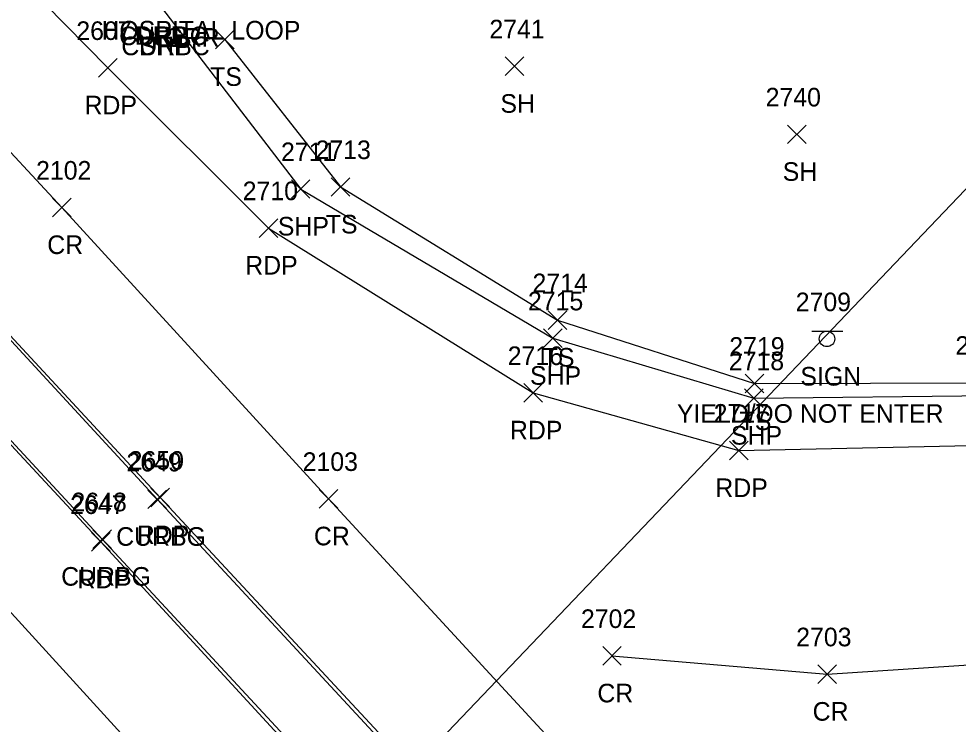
# Model space of a CAD drawing. Extents: x 1623612 to 1625808, y 621345 to 627748.
# Drawn here: x 1624593.7 to 1624694.8, y 626460 to 626535.9 of the extents above; entities that cross this region are included whole.
import ezdxf

# ---------------------------------------------------------------- set-up
doc = ezdxf.new("R2010")
doc.units = 0
for name, color, linetype in [('DCP', 7, 'Continuous'), ('L_A', 7, 'Continuous'), ('L_I', 7, 'Continuous'), ('L_TIC', 7, 'Continuous'), ('LELB', 7, 'Continuous'), ('P_A', 7, 'Continuous'), ('P_I', 7, 'Continuous'), ('P_TIC', 7, 'Continuous'), ('PET', 7, 'Continuous'), ('PRC', 7, 'Continuous'), ('PSP', 7, 'Continuous'), ('R_A', 7, 'Continuous'), ('R_I', 7, 'Continuous'), ('R_TIC', 7, 'Continuous'), ('RC', 7, 'Continuous'), ('S_A', 7, 'Continuous'), ('S_C', 7, 'Continuous'), ('S_I', 7, 'Continuous'), ('SSGN', 7, 'Continuous')]:
    doc.layers.add(name, color=color, linetype=linetype)

msp = doc.modelspace()

# ---------------------------------------------------------------- linework, layer by layer
at = {"layer": 'DCP'}
msp.add_lwpolyline([(1624600.74, 626418.24), (1624712.81, 626535.59)], dxfattribs=at)
at = {"layer": 'L_TIC'}
for points in [[(1624614.9, 626532.68), (1624616.9, 626534.68)], [(1624616.9, 626532.68), (1624614.9, 626534.68)], [(1624646.05, 626529.79), (1624648.05, 626531.79)], [(1624648.05, 626529.79), (1624646.05, 626531.79)], [(1624676.42, 626522.47), (1624678.42, 626524.47)], [(1624678.42, 626522.47), (1624676.42, 626524.47)], [(1624627.34, 626516.81), (1624629.34, 626518.81)], [(1624629.34, 626516.81), (1624627.34, 626518.81)], [(1624650.68, 626502.49), (1624652.68, 626504.49)], [(1624652.68, 626502.49), (1624650.68, 626504.49)], [(1624671.86, 626495.66), (1624673.86, 626497.66)], [(1624673.86, 626495.66), (1624671.86, 626497.66)]]:
    msp.add_lwpolyline(points, dxfattribs=at)
at = {"layer": 'LELB'}
msp.add_lwpolyline([(1624615.9, 626533.68), (1624628.34, 626517.81), (1624651.68, 626503.49), (1624672.86, 626496.66), (1624697.84, 626496.76), (1624727.51, 626505.63), (1624746.58, 626521.11), (1624758.57, 626532.54), (1624773.28, 626554.45), (1624786.86, 626579.99), (1624794.42, 626601.79), (1624793.58, 626616.57), (1624811.15, 626643.21), (1624828.1, 626685.55), (1624843.97, 626725.86), (1624856.06, 626759.93), (1624861.86, 626782.94), (1624871.06, 626797.23), (1624885.45, 626829.9), (1624902.65, 626871.21)], dxfattribs=at)
at = {"layer": 'P_TIC'}
for points in [[(1624602.3, 626529.62), (1624604.3, 626531.62)], [(1624604.3, 626529.62), (1624602.3, 626531.62)], [(1624623.05, 626516.59), (1624625.05, 626518.59)], [(1624625.05, 626516.59), (1624623.05, 626518.59)], [(1624597.35, 626514.6), (1624599.35, 626516.6)], [(1624599.35, 626514.6), (1624597.35, 626516.6)], [(1624619.59, 626512.39), (1624621.59, 626514.39)], [(1624621.59, 626512.39), (1624619.59, 626514.39)], [(1624650.19, 626500.54), (1624652.19, 626502.54)], [(1624652.19, 626500.54), (1624650.19, 626502.54)], [(1624648.07, 626494.66), (1624650.07, 626496.66)], [(1624650.07, 626494.66), (1624648.07, 626496.66)], [(1624671.81, 626494.1), (1624673.81, 626496.1)], [(1624673.81, 626494.1), (1624671.81, 626496.1)], [(1624670.18, 626488.46), (1624672.18, 626490.46)], [(1624672.18, 626488.46), (1624670.18, 626490.46)], [(1624607.93, 626483.4), (1624609.93, 626485.4)], [(1624609.93, 626483.4), (1624607.93, 626485.4)], [(1624626.03, 626483.27), (1624628.03, 626485.27)], [(1624628.03, 626483.27), (1624626.03, 626485.27)], [(1624601.55, 626478.64), (1624603.55, 626480.64)], [(1624603.55, 626478.64), (1624601.55, 626480.64)], [(1624656.54, 626466.38), (1624658.54, 626468.38)], [(1624658.54, 626466.38), (1624656.54, 626468.38)], [(1624679.7, 626464.41), (1624681.7, 626466.41)], [(1624681.7, 626464.41), (1624679.7, 626466.41)]]:
    msp.add_lwpolyline(points, dxfattribs=at)
at = {"layer": 'PET'}
for points in [[(1624211.36, 626948.94), (1624238.72, 626919.55), (1624262.36, 626893.71), (1624286.05, 626868.28), (1624309.88, 626842.73), (1624340.2, 626808.47), (1624365.34, 626781.16), (1624395.18, 626750.47), (1624419.59, 626724.64), (1624445.91, 626697.02), (1624473.1, 626668.14), (1624507.26, 626632.06), (1624527.99, 626609.86), (1624550.6, 626585.36), (1624578.26, 626556.05), (1624603.3, 626530.62), (1624620.59, 626513.39), (1624649.07, 626495.66), (1624671.18, 626489.46), (1624702.74, 626490.16)], [(1624498.98, 626603.27), (1624497.28, 626604.16), (1624495.57, 626603.5), (1624495.34, 626601.5), (1624514.14, 626578.34), (1624534.8, 626552.7), (1624570.86, 626513.78), (1624602.55, 626479.64), (1624634.48, 626444.98), (1624661.8, 626415.48), (1624685.01, 626390.69)], [(1624498.98, 626603.27), (1624518.99, 626581.66), (1624540.4, 626558.5), (1624576.58, 626519.31), (1624608.93, 626484.4), (1624640.4, 626450.57), (1624660.56, 626428.57), (1624687.76, 626392.95), (1624687.56, 626391.42), (1624686.61, 626390.55), (1624685.01, 626390.69)]]:
    msp.add_lwpolyline(points, dxfattribs=at)
at = {"layer": 'PRC'}
for points in [[(1624202.38, 626941), (1624231.95, 626909.33), (1624268.3, 626868.91), (1624305.54, 626828.99), (1624337.86, 626793.81), (1624369.19, 626760.84), (1624403.29, 626724.16), (1624436.76, 626689.12), (1624471.08, 626653.03), (1624500.99, 626619.01), (1624533.46, 626585.06), (1624572.18, 626543.82), (1624598.35, 626515.6), (1624627.03, 626484.27), (1624657.97, 626450.75), (1624685.1, 626421.27), (1624710.89, 626393.93)], [(1624691.43, 626366.48), (1624669.78, 626388.58), (1624647.94, 626412.24), (1624616.12, 626446.54), (1624589.59, 626475.6), (1624562.81, 626504.24), (1624540.57, 626528.3), (1624511.37, 626559.76), (1624478.76, 626595.67), (1624444.94, 626631.16), (1624418.89, 626658.65), (1624393.01, 626686.5), (1624360.17, 626722.63), (1624331.53, 626753.24), (1624304.47, 626782.71), (1624275.06, 626813.9), (1624246.4, 626843.61), (1624219.02, 626871.9), (1624198.62, 626894.75), (1624176.28, 626917.84)], [(1624657.54, 626467.38), (1624680.7, 626465.41), (1624702.49, 626466.85), (1624727.83, 626471.96), (1624748.65, 626480.73), (1624759.02, 626488.3)]]:
    msp.add_lwpolyline(points, dxfattribs=at)
at = {"layer": 'PSP'}
msp.add_lwpolyline([(1624213.53, 626951.11), (1624241.13, 626921.37), (1624264.77, 626895.8), (1624288.11, 626870.32), (1624312.07, 626845.04), (1624343.91, 626810.12), (1624367.27, 626782.46), (1624384.8, 626765.81), (1624396.96, 626752.53), (1624422.27, 626726.83), (1624449.32, 626699.43), (1624476.73, 626671.47), (1624511.72, 626635.98), (1624532.99, 626613.93), (1624555.81, 626591.77), (1624557.1, 626590.85), (1624584.71, 626562.13), (1624609.17, 626536.98), (1624624.05, 626517.59), (1624651.19, 626501.54), (1624672.81, 626495.1), (1624698.38, 626495.38)], dxfattribs=at)
at = {"layer": 'R_TIC'}
for points in [[(1624607.61, 626483.22), (1624609.61, 626485.22)], [(1624609.61, 626483.22), (1624607.61, 626485.22)], [(1624601.7, 626478.93), (1624603.7, 626480.93)], [(1624603.7, 626478.93), (1624601.7, 626480.93)]]:
    msp.add_lwpolyline(points, dxfattribs=at)
at = {"layer": 'RC'}
for points in [[(1624498.61, 626603.04), (1624497.26, 626603.77), (1624495.94, 626603.19), (1624495.71, 626601.66), (1624514.48, 626578.53), (1624535.04, 626553.01), (1624571.18, 626513.97), (1624602.7, 626479.93), (1624634.58, 626445.55), (1624662.13, 626415.95), (1624685.3, 626391)], [(1624498.61, 626603.04), (1624518.68, 626581.36), (1624539.86, 626558.21), (1624576.35, 626519.14), (1624608.61, 626484.22), (1624640.01, 626450.34), (1624660.24, 626428.36), (1624687.44, 626392.74), (1624687.44, 626391.57), (1624686.42, 626390.89), (1624685.3, 626391)]]:
    msp.add_lwpolyline(points, dxfattribs=at)
at = {"layer": 'SSGN'}
for p, q in [((1624679.03, 626502.3), (1624682.36, 626502.3)), ((1624680.67, 626501.47), (1624680.67, 626501.47))]:
    msp.add_line(p, q, dxfattribs=at)
msp.add_circle((1624680.67, 626501.47), 0.833, dxfattribs=at)

# ---------------------------------------------------------------- texts
at = {"layer": 'L_A'}
for s, p in [('TS', (1624614.31, 626528.68)), ('SH', (1624645.54, 626525.79)), ('SH', (1624675.91, 626518.47)), ('TS', (1624626.75, 626512.81)), ('TS', (1624650.09, 626498.49)), ('TS', (1624671.27, 626491.66))]:
    msp.add_text(s, height=2, dxfattribs=at).set_placement(p)
at = {"layer": 'L_I'}
for s, p in [('2741', (1624644.35, 626533.79)), ('2740', (1624674.07, 626526.47)), ('2713', (1624625.65, 626520.81)), ('2714', (1624648.99, 626506.49)), ('2719', (1624670.16, 626499.66)), ('2720', (1624694.49, 626499.76))]:
    msp.add_text(s, height=2, dxfattribs=at).set_placement(p)
at = {"layer": 'P_A'}
for s, p in [('SHP', (1624606.7, 626531.98)), ('RDP', (1624600.79, 626525.62)), ('SHP', (1624621.59, 626512.59)), ('CR', (1624596.78, 626510.6)), ('RDP', (1624618.08, 626508.39)), ('SHP', (1624648.72, 626496.54)), ('RDP', (1624646.56, 626490.66)), ('SHP', (1624670.34, 626490.1)), ('RDP', (1624668.66, 626484.46)), ('RDP', (1624606.42, 626479.4)), ('CR', (1624625.47, 626479.27)), ('RDP', (1624600.03, 626474.64)), ('CR', (1624655.97, 626462.38)), ('CR', (1624679.13, 626460.41))]:
    msp.add_text(s, height=2, dxfattribs=at).set_placement(p)
at = {"layer": 'P_I'}
for s, p in [('2607', (1624599.91, 626533.62)), ('2711', (1624621.93, 626520.59)), ('2102', (1624595.58, 626518.6)), ('2710', (1624617.81, 626516.39)), ('2715', (1624648.5, 626504.54)), ('2716', (1624646.32, 626498.66)), ('2718', (1624670.11, 626498.1)), ('2717', (1624668.48, 626492.46)), ('2650', (1624605.54, 626487.4)), ('2103', (1624624.26, 626487.27)), ('2647', (1624599.24, 626482.64)), ('2702', (1624654.2, 626470.38)), ('2703', (1624677.36, 626468.41))]:
    msp.add_text(s, height=2, dxfattribs=at).set_placement(p)
at = {"layer": 'R_A'}
for s, p in [('CURBC', (1624604.52, 626533.06)), ('DRP', (1624606.18, 626533.1)), ('GRR', (1624609.39, 626532.89)), ('CURBC', (1624604.75, 626531.98)), ('DRP', (1624606.66, 626531.98)), ('CURBG', (1624604.2, 626479.22)), ('CURBG', (1624598.28, 626474.93))]:
    msp.add_text(s, height=2, dxfattribs=at).set_placement(p)
at = {"layer": 'R_I'}
for s, p in [('2649', (1624605.3, 626487.22)), ('2648', (1624599.39, 626482.93))]:
    msp.add_text(s, height=2, dxfattribs=at).set_placement(p)
at = {"layer": 'S_A'}
msp.add_text('SIGN', height=2, dxfattribs=at).set_placement((1624677.81, 626496.45))
at = {"layer": 'S_C'}
for s, p in [('HOSPITAL LOOP', (1624602.62, 626533.67)), ('YIELD/DO NOT ENTER', (1624664.53, 626492.45))]:
    msp.add_text(s, height=2, dxfattribs=at).set_placement(p)
at = {"layer": 'S_I'}
msp.add_text('2709', height=2, dxfattribs=at).set_placement((1624677.31, 626504.45))

doc.saveas('drawing.dxf')
